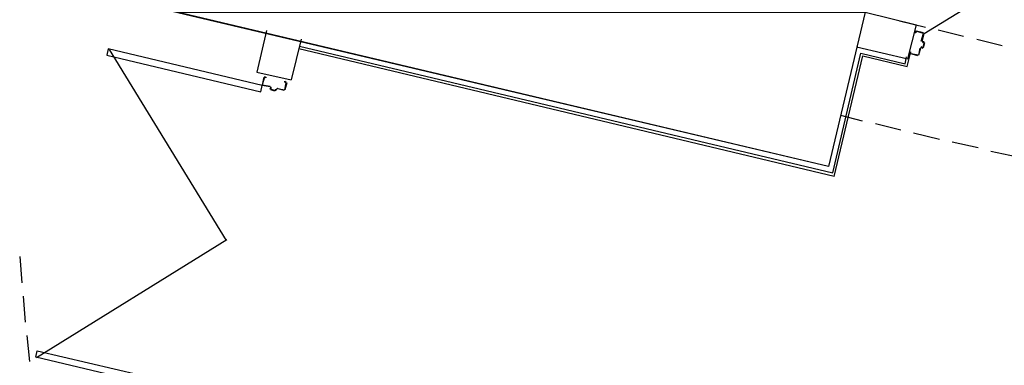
# Model space of a CAD drawing. Header units: feet. Extents: x -79 to 198, y -22 to 181.
# Tile 351 of 656: x 14.4 to 33.07, y 55.36 to 61.9. Entities that reach past the tile are written whole.
import ezdxf

# ---------------------------------------------------------------- set-up
doc = ezdxf.new("R2010")
doc.units = ezdxf.units.FT
doc.layers.add('A-LINEA', color=7, linetype='CONTINUOUS')
doc.layers.add('A-MURO-CONCRETO', color=8, linetype='CONTINUOUS')

msp = doc.modelspace()

# ---------------------------------------------------------------- linework, layer by layer
at = {"layer": 'A-LINEA'}
for p, q in [((35.1625, 63.8574), (31.5474, 61.6366)), ((35.1625, 63.8574), (31.5474, 61.6366)), ((30.4267, 62.0444), (31.4, 61.8044)), ((30.4267, 62.0444), (31.4, 61.8044)), ((31.08, 61.8844), (31.5733, 61.7644)), ((31.08, 61.8844), (31.5733, 61.7644)), ((31.24, 61.1644), (31.4, 61.8044)), ((31.24, 61.1644), (31.4, 61.8044)), ((19.08, 61.6978), (18.8933, 60.9111)), ((31.5333, 61.6578), (31.4, 61.6844)), ((31.5333, 61.6578), (31.4, 61.6844)), ((31.5067, 61.4978), (31.5467, 61.6444)), ((31.5067, 61.4978), (31.5467, 61.6444)), ((31.5333, 61.6444), (31.5333, 61.6444)), ((31.5333, 61.6444), (31.5333, 61.6444)), ((31.8133, 61.7111), (32.2933, 61.5911)), ((31.8133, 61.7111), (32.2933, 61.5911)), ((19.7333, 61.5378), (19.5467, 60.7644)), ((31.5072, 61.4957), (31.5221, 61.4716)), ((31.5072, 61.4957), (31.5221, 61.4716)), ((31.52, 61.4978), (31.52, 61.4978)), ((31.52, 61.4978), (31.52, 61.4978)), ((31.5467, 61.4844), (31.52, 61.4844)), ((31.5467, 61.4844), (31.52, 61.4844)), ((31.5333, 61.3778), (31.56, 61.4711)), ((31.5333, 61.3778), (31.56, 61.4711)), ((31.5467, 61.4711), (31.5467, 61.4711)), ((31.5467, 61.4711), (31.5467, 61.4711)), ((32.5467, 61.5378), (33.0267, 61.4178)), ((32.5467, 61.5378), (33.0267, 61.4178)), ((16.0937, 61.3402), (18.3145, 57.7252)), ((29.84, 58.9378), (19.6933, 61.3511)), ((30.2667, 61.3911), (31.24, 61.1644)), ((30.2667, 61.3911), (31.24, 61.1644)), ((30.3467, 61.2711), (31.1867, 61.0711)), ((31.5046, 61.3772), (31.4805, 61.3624)), ((31.5046, 61.3772), (31.4805, 61.3624)), ((31.4933, 61.3778), (31.52, 61.3644)), ((31.4933, 61.3778), (31.52, 61.3644)), ((31.4933, 61.3644), (31.4933, 61.3644)), ((31.4933, 61.3644), (31.4933, 61.3644)), ((31.52, 61.3778), (31.52, 61.3778)), ((31.52, 61.3778), (31.52, 61.3778)), ((29.84, 58.9378), (30.3867, 61.2178)), ((31.1867, 61.0711), (31.2133, 61.2044)), ((18.8933, 60.9111), (19.5467, 60.7644)), ((19.04, 60.8178), (19.04, 60.8178)), ((19.4533, 60.7111), (19.4533, 60.7111)), ((19.1467, 60.6311), (19, 60.6578)), ((19.1467, 60.5911), (19.16, 60.6178)), ((19.1467, 60.6178), (19.1467, 60.6178)), ((19.1728, 60.6065), (19.1579, 60.6306)), ((19.16, 60.5911), (19.16, 60.5911)), ((19.24, 60.5511), (19.16, 60.5778)), ((19.2913, 60.6039), (19.2672, 60.589)), ((19.4133, 60.5644), (19.28, 60.6044)), ((19.28, 60.5911), (19.28, 60.5911)), ((29.96, 60.0978), (30.3733, 59.9911)), ((29.96, 60.0978), (30.3733, 59.9911)), ((30.6267, 59.9378), (31.1067, 59.8178)), ((30.6267, 59.9378), (31.1067, 59.8178)), ((31.3467, 59.7644), (31.84, 59.6444)), ((31.3467, 59.7644), (31.84, 59.6444)), ((32.08, 59.5911), (32.5733, 59.4844)), ((32.08, 59.5911), (32.5733, 59.4844)), ((32.8133, 59.4178), (33.2933, 59.3111)), ((32.8133, 59.4178), (33.2933, 59.3111)), ((18.3255, 57.737), (14.7204, 55.5002)), ((14.4, 57.4178), (14.44, 56.9244)), ((14.4, 57.4178), (14.44, 56.9244)), ((14.4667, 56.6711), (14.5067, 56.1778)), ((14.4667, 56.6711), (14.5067, 56.1778)), ((14.5333, 55.9244), (14.5867, 55.4311)), ((14.5333, 55.9244), (14.5867, 55.4311))]:
    msp.add_line(p, q, dxfattribs=at)
for points in [[(32.8, 72.0978), (32.3467, 70.1511), (20.12, 73.0444), (18.2, 64.9378), (30.4267, 62.0444), (29.7333, 59.1244), (14.9067, 62.6311)], [(32.8, 72.0978), (32.3467, 70.1511), (20.12, 73.0444), (18.2, 64.9378), (30.4267, 62.0444), (29.7333, 59.1244), (14.9067, 62.6311)], [(31.4933, 61.4978), (31.5333, 61.6444), (31.3867, 61.6844), (31.3867, 61.6578), (31.3733, 61.6578), (31.3867, 61.6844), (31.3867, 61.6844)], [(31.4933, 61.4978), (31.5333, 61.6444), (31.3867, 61.6844), (31.3867, 61.6578), (31.3733, 61.6578), (31.3867, 61.6844), (31.3867, 61.6844)], [(31.52, 61.4711), (31.5467, 61.4711), (31.52, 61.3778), (31.4933, 61.3911)], [(31.52, 61.4711), (31.5467, 61.4711), (31.52, 61.3778), (31.4933, 61.3911)], [(19, 60.6578), (16.08, 61.3511), (16.0533, 61.2311), (18.9733, 60.5378), (19, 60.6578)], [(19.7067, 61.4044), (29.8133, 59.0044), (30.3467, 61.2711)], [(30.3867, 61.2178), (31.2267, 61.0178), (31.2933, 61.2978)], [(31.4667, 61.3644), (31.44, 61.2311), (31.2933, 61.2578), (31.2933, 61.2844), (31.28, 61.2711)], [(31.4667, 61.3644), (31.44, 61.2311), (31.2933, 61.2578), (31.2933, 61.2844), (31.28, 61.2711)], [(31.4267, 61.2178), (31.2933, 61.2578), (31.2933, 61.2578)], [(31.4267, 61.2178), (31.2933, 61.2578), (31.2933, 61.2578)], [(31.48, 61.3644), (31.44, 61.2311), (31.44, 61.2311)], [(31.48, 61.3644), (31.44, 61.2311), (31.44, 61.2311)], [(19.04, 60.8311), (19.0667, 60.8178), (19.0667, 60.8044), (19.04, 60.8178), (19, 60.6711), (19.1467, 60.6444)], [(19.0267, 60.8178), (19, 60.6711), (19, 60.6711)], [(19.28, 60.6044), (19.4267, 60.5778), (19.4533, 60.7111), (19.4267, 60.7244), (19.4267, 60.7378), (19.4533, 60.7244)], [(19.4667, 60.7111), (19.4267, 60.5778), (19.4267, 60.5778)], [(19.16, 60.6178), (19.16, 60.5911), (19.2533, 60.5644), (19.2533, 60.5911)], [(19.2667, 60.5911), (19.2533, 60.5644), (19.2533, 60.5644)], [(17.6267, 54.8178), (14.7067, 55.5111), (14.7333, 55.6311), (17.6533, 54.9511), (17.6267, 54.8178)]]:
    msp.add_lwpolyline(points, dxfattribs=at)
at = {"layer": 'A-MURO-CONCRETO'}
msp.add_lwpolyline([(17.3867, 62.0444), (30.4267, 62.0444), (29.7333, 59.1244), (17.3867, 62.0444), (17.3867, 62.0444)], dxfattribs=at)
msp.add_lwpolyline([(17.3867, 62.0444), (30.4267, 62.0444), (29.7333, 59.1244), (17.3867, 62.0444), (17.3867, 62.0444)], dxfattribs=at)

doc.saveas('drawing.dxf')
